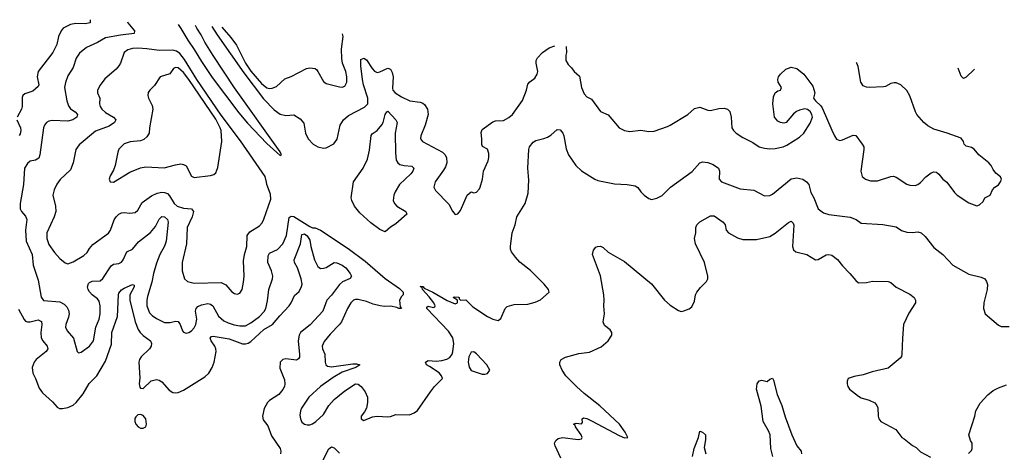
# Model space of a CAD drawing. Header units: inches. Extents: x 1682530 to 1839546, y 640742 to 791647.
# Tile 889 of 923: x 1800232 to 1807554, y 781841 to 785053. Entities that reach past the tile are written whole.
import ezdxf

# ---------------------------------------------------------------- set-up
doc = ezdxf.new("R2010")
doc.units = ezdxf.units.IN
doc.header["$MEASUREMENT"] = 0
doc.layers.add('B8708', color=7, linetype='Continuous')

msp = doc.modelspace()

# ---------------------------------------------------------------- linework, layer by layer
at = {"layer": 'B8708', "color": 5}
for points, elevation in [([(1800756.8, 785053.4), (1800757.3, 785030), (1800718.2, 785021.8), (1800650, 785025.3), (1800610, 785018.5), (1800556, 784990), (1800539.7, 784970), (1800521.3, 784930), (1800508.9, 784870), (1800479.2, 784810), (1800368.9, 784670), (1800361.5, 784630), (1800375.3, 784570), (1800370, 784557.2), (1800330, 784522.4), (1800270, 784503.7), (1800256.3, 784490), (1800250, 784475.3), (1800250.3, 784410), (1800245.7, 784390), (1800213.4, 784330)], 720), ([(1801034.3, 785037.9), (1801035.2, 785030), (1801085, 784970), (1801083, 784950), (1800980.5, 784939.5), (1800870, 784918.4), (1800810, 784884.1), (1800730, 784846.9), (1800675.6, 784804.4), (1800652.6, 784767.4), (1800630, 784699.3), (1800590, 784637.2), (1800573.1, 784586.9), (1800566.4, 784550), (1800582.6, 784450), (1800593.8, 784413.8), (1800610, 784392.8), (1800644.4, 784370), (1800661.1, 784350), (1800657, 784330), (1800626.4, 784310), (1800590, 784300.5), (1800474, 784306), (1800450, 784301.2), (1800430.3, 784290), (1800416.1, 784270), (1800410.2, 784250), (1800381.4, 784050), (1800373.5, 784026.5), (1800350, 784009.7), (1800310, 784003.6), (1800290, 783987), (1800267.8, 783950), (1800259.6, 783830), (1800234.6, 783690), (1800234.9, 783650), (1800245.3, 783630), (1800274.5, 783594.5), (1800285.5, 783570), (1800274.4, 783490), (1800280.7, 783410), (1800324.3, 783310), (1800332.1, 783230), (1800370, 783118.8), (1800392.2, 782992.2), (1800410, 782967.6), (1800530, 782959.4), (1800562.4, 782942.4), (1800582.6, 782922.6), (1800596.1, 782896.1), (1800599.7, 782870), (1800595.5, 782844.5), (1800574.6, 782790), (1800573.4, 782770), (1800584.3, 782744.3), (1800633.4, 782690), (1800658.8, 782590), (1800670, 782578.8), (1800690, 782583.8), (1800750, 782630.4), (1800780.4, 782670), (1800797.3, 782770), (1800822, 782830), (1800830.8, 782870), (1800829.8, 782929.8), (1800823.1, 782963.1), (1800810, 782980.5), (1800770.5, 783010.5), (1800750, 783032.8), (1800740.3, 783050), (1800737.1, 783070), (1800744.6, 783095.4), (1800750, 783102.6), (1800770, 783112.4), (1800830, 783115.3), (1800850, 783131.8), (1800913.4, 783226.6), (1800930, 783238), (1800970, 783244), (1800990, 783252.4), (1801002.6, 783270), (1801029.8, 783330.2), (1801070, 783350.4), (1801116.3, 783403.7), (1801205.9, 783474.1), (1801243.2, 783516.8), (1801270, 783573.4), (1801278.2, 783581.8), (1801290, 783591.1), (1801310, 783590.2), (1801332.3, 783570), (1801335.8, 783550), (1801321.6, 783410), (1801309, 783371), (1801275, 783310), (1801250, 783245.6), (1801227.8, 783170), (1801214.6, 783105.4), (1801181.6, 782998.4), (1801176.8, 782970), (1801177.8, 782930), (1801198, 782878), (1801217.6, 782857.6), (1801250, 782834.7), (1801310, 782805.8), (1801350, 782804.7), (1801390, 782815.6), (1801410, 782812.2), (1801426, 782790), (1801442.3, 782742.3), (1801450, 782733.4), (1801470, 782725.5), (1801490, 782730.4), (1801510, 782744.4), (1801530, 782766.7), (1801541.8, 782790), (1801550.5, 782830), (1801538.2, 782890), (1801544.4, 782910), (1801557, 782923), (1801582.8, 782937.2), (1801630, 782946.3), (1801650, 782942), (1801668.9, 782928.9), (1801710, 782852.9), (1801750, 782817.2), (1801781.6, 782801.6), (1801827.9, 782787.9), (1801870, 782780.9), (1801910, 782781.4), (1801950, 782801.5), (1802014.5, 782850), (1802050, 782886.5), (1802062.3, 782910), (1802074.9, 782965.1), (1802085.7, 783050), (1802112, 783130), (1802113.3, 783150), (1802104.5, 783190), (1802078.2, 783250), (1802078.8, 783301.2), (1802090, 783318.9), (1802150, 783346.2), (1802190, 783390.3), (1802216.4, 783450), (1802236.1, 783583.9), (1802250, 783595.3), (1802271.5, 783591.5), (1802390, 783518.2), (1802410, 783508.3), (1802428.9, 783508.9), (1802470, 783491.1), (1802673.5, 783353.5), (1802800.8, 783260.8), (1802950, 783130.9), (1803056.4, 783056.4), (1803084.2, 783030), (1803083.7, 783010), (1803070, 782997.4), (1803055.3, 782970), (1803060.3, 782920.3), (1803070, 782909.2), (1803052.1, 782907.9), (1803037, 782917), (1802990, 782926.1), (1802943.9, 782923.9), (1802911.5, 782928.5), (1802861.2, 782941.2), (1802810, 782962), (1802750, 782975.3), (1802730, 782975.3), (1802715.5, 782970), (1802694.6, 782950), (1802669, 782910), (1802626.3, 782810), (1802610.9, 782789.1), (1802541.1, 782718.9), (1802496.1, 782663.9), (1802482, 782630), (1802483.5, 782610), (1802501.3, 782570), (1802503.1, 782510), (1802507.7, 782490), (1802522, 782482), (1802550, 782476.4), (1802710, 782498.7), (1802737.3, 782497.3), (1802762, 782490), (1802731, 782470), (1802630, 782436.9), (1802562.8, 782397.2), (1802468.9, 782331.1), (1802382, 782250), (1802328.8, 782170), (1802320.3, 782150), (1802316.1, 782116.1), (1802319.5, 782090), (1802330, 782064), (1802350, 782050.6), (1802370, 782045.5), (1802390, 782045.5), (1802410, 782053), (1802435.1, 782070), (1802490, 782122), (1802531.1, 782188.9), (1802570, 782234), (1802650, 782298), (1802730, 782350.7), (1802750, 782347.3), (1802770.8, 782330), (1802800.7, 782290), (1802817.3, 782250), (1802818.8, 782210), (1802811, 782170), (1802797.3, 782142.7), (1802772, 782110), (1802772, 782090), (1802790, 782078), (1802856.5, 782103.5), (1802889.3, 782110.7), (1802970, 782105.7), (1802990, 782107.4), (1803030, 782122), (1803130, 782119.3), (1803166.5, 782133.5), (1803190, 782150.6), (1803286, 782290), (1803317.6, 782330), (1803376, 782390), (1803368, 782410), (1803350.7, 782430.7), (1803279.6, 782479.6), (1803257.2, 782490), (1803248.7, 782510), (1803270, 782524), (1803330, 782517.8), (1803370, 782522.2), (1803407.5, 782532.5), (1803430, 782545.5), (1803447.8, 782570), (1803453.4, 782586.6), (1803460.4, 782650), (1803452.5, 782692.5), (1803421.4, 782741.4), (1803259.3, 782910), (1803260.2, 782919.8), (1803270, 782926), (1803310, 782916), (1803318.6, 782921.4), (1803321.2, 782930), (1803311.8, 782950), (1803276.8, 782996.8), (1803227, 783050), (1803224.7, 783064.7), (1803210, 783071.3), (1803230, 783072.2), (1803239.6, 783059.6), (1803304, 783030), (1803410, 782968.7), (1803470, 782944), (1803488, 782950), (1803488, 782970), (1803455.3, 782990), (1803463.2, 782996.8), (1803494.2, 782994.2), (1803501, 782990), (1803501, 782981), (1803510, 782972), (1803550, 782973.4), (1803602.4, 782922.4), (1803710, 782850.9), (1803750, 782829.3), (1803790, 782819.5), (1803810, 782834), (1803842, 782910), (1803856.6, 782923.4), (1803910, 782939.3), (1804010, 782941.6), (1804064.8, 782955.2), (1804105.6, 782974.4), (1804168.7, 783030), (1804164, 783050), (1804132.3, 783090), (1804030, 783192), (1803950, 783252.7), (1803918, 783290), (1803889.3, 783330), (1803881.2, 783350), (1803881.2, 783370), (1803894.5, 783470), (1803917, 783530), (1803929.6, 783590), (1803989.6, 783690), (1804013.5, 783766.5), (1804017.8, 783862.2), (1804009.8, 783950), (1804018.3, 784090), (1804024, 784110), (1804050, 784143.1), (1804070, 784157), (1804130, 784170.3), (1804157.6, 784182.4), (1804182.8, 784197.2), (1804230, 784238), (1804250, 784236.3), (1804270.3, 784210), (1804278.9, 784190), (1804295.1, 784095.1), (1804312.2, 784050), (1804368.7, 783970), (1804410, 783932), (1804510, 783868.4), (1804530, 783860.4), (1804654.2, 783834.2), (1804749.7, 783830.3), (1804810, 783820.4), (1804828.8, 783808.8), (1804850, 783774.8), (1804874.8, 783750), (1804910, 783724.9), (1804930, 783719.1), (1804970, 783727.7), (1805010, 783747.3), (1805071, 783809), (1805233.6, 783926.4), (1805289.6, 783990), (1805310, 783998.4), (1805350, 783993.1), (1805390, 783979.6), (1805428.5, 783950), (1805434.9, 783930), (1805434.6, 783870), (1805450.4, 783850), (1805590, 783798.9), (1805690, 783788.5), (1805770, 783745.5), (1805810, 783747.7), (1805830, 783759.1), (1805970, 783872), (1806010, 783880.1), (1806054.7, 783870), (1806083.9, 783850), (1806099, 783830), (1806115.3, 783770), (1806137.3, 783730), (1806168.5, 783648.5), (1806210, 783619.6), (1806250, 783606.5), (1806406.4, 783586.4), (1806451.3, 783570), (1806490, 783542.8), (1806650, 783532.7), (1806750, 783514.4), (1806790, 783488), (1806830, 783477.1), (1806870, 783473.4), (1806910, 783478.4), (1806936.3, 783470), (1806964.5, 783444.5), (1807030, 783362.4), (1807095.5, 783310), (1807171.6, 783231.6), (1807290, 783163.8), (1807380.9, 783140.9), (1807408.5, 783128.5), (1807422, 783110), (1807428.3, 783088.3), (1807426, 783050), (1807402, 782950), (1807398.8, 782910), (1807410.7, 782870.7), (1807510, 782784.9), (1807530, 782776.3), (1807590, 782775.5)], 740), ([(1801409.6, 785016.9), (1801430, 784987.2), (1801481.2, 784901.2), (1801530, 784832.3), (1801583, 784743), (1801663.2, 784623.2), (1801861.9, 784361.9), (1801926, 784286), (1802070, 784135), (1802170, 784045.7), (1802178, 784050), (1802170, 784072.6), (1801828.3, 784548.3), (1801670, 784788.9), (1801610, 784886.4), (1801582, 784942), (1801549.3, 784990), (1801538.8, 785009.7)], 760), ([(1801660.5, 785002.9), (1801700.8, 784940.8), (1801898.1, 784658.1), (1802045.2, 784465.2), (1802123.9, 784383.9), (1802170, 784351.4), (1802210, 784343.2), (1802270, 784346.4), (1802317.4, 784317.4), (1802344.4, 784284.4), (1802357.6, 784210), (1802378.4, 784170), (1802415.5, 784130), (1802450, 784108.5), (1802490, 784100.4), (1802510, 784103.1), (1802567.9, 784132.1), (1802592.7, 784167.3), (1802615.3, 784270), (1802639.2, 784310), (1802677.9, 784342.1), (1802796.4, 784403.6), (1802820.8, 784430), (1802820.8, 784470), (1802788.8, 784568.8), (1802780.4, 784610), (1802768, 784712), (1802770, 784758.8), (1802790, 784768), (1802810, 784754.9), (1802852.9, 784690), (1802870, 784671.7), (1802890, 784661.5), (1802910, 784665.8), (1802970, 784694), (1802990, 784686), (1803002.6, 784662.6), (1803010.2, 784630), (1803004.5, 784544.5), (1803007.6, 784530), (1803024, 784510), (1803070, 784480.3), (1803132, 784452), (1803210, 784440.7), (1803230, 784434), (1803243.4, 784423.4), (1803264.9, 784390), (1803270.2, 784350), (1803247.2, 784270), (1803214.6, 784190), (1803212.2, 784170), (1803228.2, 784148.2), (1803374.9, 784070), (1803393.3, 784053.3), (1803407, 784030), (1803408.7, 783990), (1803398, 783962), (1803384.4, 783935.6), (1803322.6, 783850), (1803312.7, 783810), (1803324.7, 783784.7), (1803423.5, 783683.5), (1803450, 783632), (1803470, 783606), (1803490, 783611.3), (1803510, 783638), (1803559, 783750), (1803590, 783774.8), (1803610, 783766.8), (1803630, 783774), (1803650, 783797.3), (1803655.1, 783810), (1803672.6, 783870), (1803680.5, 783930), (1803715.6, 784004.4), (1803720.7, 784030), (1803719.6, 784059.6), (1803711.5, 784091.5), (1803673.2, 784113.2), (1803667.6, 784127.6), (1803669.6, 784170), (1803664.5, 784215.5), (1803670, 784238), (1803750, 784295.5), (1803770, 784301.6), (1803830, 784306.3), (1803870, 784327.2), (1803896.9, 784350), (1803970, 784453.4), (1804000.5, 784530), (1804010, 784574.8), (1804026.6, 784593.4), (1804061.7, 784618.3), (1804080.7, 784650), (1804084.5, 784670), (1804071.8, 784730), (1804073.6, 784750), (1804082, 784770), (1804119.5, 784810), (1804170, 784845.5), (1804211.6, 784860.3)], 760), ([(1801734.5, 784998.8), (1801801.9, 784921.9), (1801843.6, 784863.6), (1801910, 784731), (1801950, 784672.4), (1802030, 784579.4), (1802070, 784547.2), (1802090, 784542.3), (1802110, 784544.2), (1802142.2, 784557.8), (1802204.7, 784615.3), (1802250, 784632.6), (1802365.1, 784690), (1802390, 784696.5), (1802430, 784690.2), (1802440.5, 784680.5), (1802450.2, 784670), (1802490, 784594.4), (1802510, 784579.5), (1802610, 784554), (1802630, 784552.4), (1802650, 784560.5), (1802664, 784590), (1802665.6, 784630), (1802657, 784670), (1802632.7, 784730), (1802626.6, 784766.6), (1802625.2, 784834.8), (1802637.2, 784930), (1802633.3, 784948.5)], 780), ([(1804296, 784855.6), (1804299.1, 784810), (1804293, 784790), (1804293, 784750), (1804310, 784720.7), (1804335.8, 784695.8), (1804354.4, 784670), (1804394.1, 784634.1), (1804410.3, 784550), (1804430, 784503.7), (1804450, 784482), (1804483.9, 784463.9), (1804550, 784370.7), (1804608.2, 784348.2), (1804690, 784250.7), (1804730.4, 784230.4), (1804770, 784222.4), (1804850, 784234.4), (1804910, 784222.4), (1804950, 784226.4), (1805050, 784259.5), (1805069.3, 784270), (1805199.3, 784350), (1805250, 784394.8), (1805290, 784404.7), (1805350, 784380.7), (1805370, 784379.1), (1805430, 784394.4), (1805470, 784395.8), (1805494.8, 784390), (1805512.8, 784372.8), (1805523.1, 784330), (1805528.8, 784250), (1805539.3, 784230), (1805559.1, 784210), (1805610, 784178), (1805682.5, 784142.5), (1805730, 784110.7), (1805770, 784099.1), (1805810, 784094), (1805850, 784096.5), (1805910, 784110.3), (1805937.4, 784122.6), (1806030, 784182), (1806063.6, 784210), (1806110, 784284.9), (1806127.6, 784330), (1806123.6, 784350), (1806110, 784372.7), (1806090, 784386.6), (1806070, 784392.3), (1806030, 784382.9), (1806008.8, 784371.2), (1805986.3, 784353.7), (1805930.8, 784290), (1805915.2, 784284.8), (1805890, 784289.3), (1805870, 784299.3), (1805844.5, 784330), (1805831.8, 784430), (1805838.3, 784481.7), (1805849.7, 784510.3), (1805870, 784524.9), (1805889.2, 784530.8), (1805897.2, 784550), (1805872.3, 784590), (1805869.6, 784610), (1805874.5, 784630), (1805889.6, 784650), (1805930, 784685.5), (1805970, 784700.7), (1806011, 784690), (1806062.8, 784650), (1806130, 784561), (1806144.9, 784510), (1806136, 784470), (1806150.7, 784450), (1806190, 784414.9), (1806199.3, 784399.3), (1806270, 784232.7), (1806290, 784190.6), (1806307, 784167), (1806330, 784157.1), (1806350, 784160.4), (1806430, 784195.5), (1806450, 784193.4), (1806497.1, 784130), (1806508.2, 784110), (1806510.3, 784090), (1806488, 783928), (1806497.3, 783890), (1806521, 783870), (1806558.3, 783858.3), (1806610, 783858), (1806710, 783890.3), (1806730, 783892), (1806750, 783884.9), (1806830, 783832.2), (1806850, 783824.9), (1806890, 783823.1), (1806910, 783830.4), (1806930, 783844.9), (1806970, 783886), (1807010, 783917.6), (1807030, 783924.4), (1807050, 783920.4), (1807067.6, 783907.6), (1807095.5, 783870), (1807126.4, 783846.4), (1807183, 783770), (1807204, 783750), (1807290, 783693.4), (1807350, 783671.3), (1807370, 783678), (1807396.5, 783703.5), (1807410, 783731.3), (1807449.2, 783750.8), (1807465.2, 783790), (1807484, 783810), (1807510, 783827.3), (1807526, 783850), (1807532.3, 783870), (1807526.3, 783886.3), (1807490, 783914), (1807470, 783942), (1807457.2, 783970), (1807439.3, 783990), (1807363.7, 784050), (1807330, 784092.7), (1807310, 784103.7), (1807270, 784114.5), (1807256.2, 784130), (1807249.6, 784150), (1807232.9, 784172.9), (1807130, 784211.5), (1807030, 784241.4), (1806985.6, 784265.6), (1806956, 784290), (1806904, 784350), (1806892.6, 784370), (1806850, 784489), (1806830, 784529), (1806783.7, 784570), (1806750, 784585.1), (1806735.1, 784584.9), (1806710, 784578.7), (1806670, 784557), (1806655.5, 784555.5), (1806550, 784549.6), (1806530, 784551.6), (1806503.3, 784563.3), (1806487.3, 784590), (1806466.6, 784706.6), (1806456.2, 784730), (1806451.4, 784735.1)], 760), ([(1807332.1, 784685.9), (1807330, 784683), (1807270, 784626.6), (1807250, 784617.2), (1807233.6, 784633.6), (1807211.2, 784692.6)], 740), ([(1800211.7, 784310), (1800237.3, 784250), (1800240.8, 784230), (1800235, 784205), (1800227, 784193)], 720), ([(1804257.1, 781797.1), (1804213.3, 781890), (1804209.6, 781910), (1804219.3, 781930), (1804235.6, 781944.4), (1804267.9, 781952.1), (1804383.9, 781936.1), (1804410, 781940.7), (1804415.1, 781950), (1804406, 781970), (1804365.1, 782030), (1804362, 782042), (1804349.4, 782050.6), (1804370, 782057.3), (1804410, 782052), (1804418, 782062), (1804415.3, 782090), (1804423.7, 782096.3), (1804450, 782091.7), (1804490, 782072.6), (1804690, 781964.9), (1804730, 781948.5), (1804753.2, 781950), (1804734.5, 781990), (1804692.7, 782050), (1804546.1, 782186.1), (1804430, 782277.8), (1804372.9, 782330), (1804294.3, 782410), (1804265.1, 782450), (1804249.5, 782490), (1804249.3, 782510), (1804259.3, 782530), (1804291.1, 782548.9), (1804390, 782574.3), (1804470, 782584.6), (1804556.2, 782623.8), (1804609.2, 782670), (1804636, 782710), (1804635.1, 782730), (1804623.7, 782750), (1804581.8, 782781.8), (1804569.8, 782809.8), (1804580.9, 782870), (1804574.8, 782930), (1804579, 782970), (1804577, 783010), (1804551.1, 783151.1), (1804491.1, 783310), (1804498.9, 783341.1), (1804516.2, 783363.8), (1804529.5, 783370.5), (1804550, 783372.4), (1804570, 783363), (1804608.2, 783328.2), (1804730, 783257), (1804930, 783092.4), (1805028, 782970), (1805070, 782933.4), (1805130, 782894), (1805150, 782886.8), (1805170, 782890.8), (1805210, 782906.8), (1805230, 782921), (1805250, 782964.7), (1805258.3, 783010), (1805268.2, 783030), (1805293.9, 783066.1), (1805338, 783110), (1805348.2, 783130), (1805349.7, 783150.3), (1805324.6, 783250), (1805257.5, 783390), (1805250.5, 783430), (1805259.2, 783470), (1805258.9, 783510), (1805266.9, 783530), (1805290, 783552), (1805370, 783597.6), (1805396.2, 783596.2), (1805463.8, 783550), (1805477.6, 783530), (1805485.7, 783490), (1805502.4, 783470), (1805570, 783432.9), (1805610, 783422.3), (1805710, 783422.4), (1805810, 783444.4), (1805850, 783467.4), (1805950, 783547), (1805970, 783556.4), (1805983.4, 783543.4), (1805989, 783529), (1805979.5, 783370), (1805985.5, 783345.5), (1806002.8, 783330), (1806086, 783310), (1806150, 783270.7), (1806170, 783273.4), (1806230, 783308.4), (1806250, 783310.3), (1806270, 783304.9), (1806313.6, 783273.6), (1806350, 783224.9), (1806406, 783170), (1806450, 783116.3), (1806470, 783100.7), (1806530, 783101.6), (1806573.2, 783113.2), (1806690, 783110.8), (1806710, 783102.8), (1806750, 783067.3), (1806850, 783015.5), (1806884, 782990), (1806894, 782970), (1806893.4, 782950), (1806844.8, 782875.2), (1806804.4, 782790), (1806795.8, 782690), (1806792.4, 782570), (1806788.3, 782551.7), (1806779.9, 782540.1), (1806690, 782466), (1806570, 782438.7), (1806503.4, 782416.6), (1806436.1, 782403.9), (1806392, 782390), (1806384.7, 782370), (1806386, 782350), (1806391, 782330), (1806402.8, 782310), (1806470, 782257.3), (1806490, 782245.5), (1806550, 782228.7), (1806590, 782208.2), (1806604.9, 782190), (1806612.3, 782172.3), (1806614.9, 782110), (1806620.3, 782090), (1806636.4, 782070), (1806746.8, 782010), (1806791.3, 781950), (1806810, 781940.7), (1806870, 781890.7), (1806897.3, 781877.3), (1806930, 781845.5), (1807004.5, 781804.5)], 720), ([(1800223.7, 782903.7), (1800266.3, 782826.3), (1800276.1, 782816.1), (1800290, 782809.3), (1800310, 782810.2), (1800370, 782823.8), (1800393.7, 782813.6), (1800397.1, 782790), (1800390.1, 782730), (1800392.4, 782692.4), (1800404.7, 782670), (1800437.5, 782630), (1800440.6, 782610), (1800429.3, 782590), (1800353.4, 782530), (1800339.8, 782510), (1800323.9, 782470), (1800329.4, 782430), (1800349.3, 782390), (1800376.5, 782316.5), (1800402.5, 782282.5), (1800475.6, 782215.6), (1800510, 782177.1), (1800527.6, 782167.6), (1800550, 782165.7), (1800590, 782173.4), (1800630, 782190.3), (1800653, 782210), (1800704.4, 782275.6), (1800748.8, 782351.2), (1800805.8, 782410), (1800870, 782517.3), (1800915.4, 782644.6), (1800916.6, 782730), (1800959, 782850), (1800965.9, 783010), (1800970, 783023.8), (1800990, 783046.5), (1801010, 783060.2), (1801070, 783088.4), (1801082.8, 783082.8), (1801084.2, 783070), (1801051.5, 783010), (1801050.1, 782970), (1801090.7, 782810), (1801113.5, 782753.5), (1801128.5, 782730), (1801150, 782709.3), (1801205.3, 782670), (1801213.2, 782650), (1801209.2, 782630), (1801196.5, 782610), (1801135.3, 782550), (1801123.1, 782530), (1801117.6, 782510), (1801124.9, 782395.1), (1801120.5, 782350), (1801125.5, 782325.5), (1801130, 782318), (1801150, 782314.8), (1801208.7, 782371.3), (1801250, 782380.9), (1801270, 782377.4), (1801290, 782364.6), (1801343.8, 782303.8), (1801370, 782286), (1801390, 782281.7), (1801410, 782284.2), (1801450, 782302.6), (1801610, 782402.8), (1801637.8, 782430), (1801662.3, 782470), (1801678.7, 782510), (1801693.6, 782590), (1801691.7, 782610), (1801682.5, 782630), (1801654.8, 782670), (1801649.2, 782690), (1801658, 782702), (1801670, 782704.7), (1801790, 782684), (1801887.9, 782647.9), (1801910, 782646.6), (1801930, 782652.2), (1801950, 782664.2), (1802047.7, 782752.3), (1802112.8, 782790), (1802165.3, 782854.7), (1802236.2, 782930), (1802250.7, 782950), (1802275, 783005), (1802310, 783036.1), (1802328.6, 783071.4), (1802331.4, 783090), (1802326.2, 783130), (1802299, 783210), (1802274.6, 783250), (1802272.4, 783270), (1802319.4, 783390), (1802330, 783459.1), (1802350, 783462.7), (1802370, 783448), (1802390, 783415.3), (1802396.6, 783370), (1802425.1, 783270), (1802450, 783220.3), (1802470, 783206.9), (1802490, 783208), (1802510, 783214), (1802569.9, 783250.1), (1802590, 783249.4), (1802630, 783230.5), (1802656.1, 783210), (1802690.7, 783170), (1802700.2, 783150), (1802689.2, 783130.8), (1802632.5, 783107.5), (1802610, 783086.8), (1802550.8, 783009.2), (1802514.8, 782970), (1802485.1, 782890), (1802391.1, 782788.9), (1802321, 782730), (1802310.9, 782710), (1802302.3, 782670), (1802312.4, 782567.6), (1802312.6, 782547.4), (1802305.5, 782534.5), (1802290, 782526), (1802210, 782535.8), (1802187.7, 782530), (1802169.2, 782510.8), (1802166.3, 782466.3), (1802200.2, 782380.2), (1802203.6, 782350), (1802200.7, 782330), (1802190, 782306.6), (1802159.6, 782270), (1802090, 782226.4), (1802073.6, 782210), (1802050, 782167), (1802037.8, 782110), (1802042.2, 782082.2), (1802078.3, 782038.3), (1802103.5, 781963.5), (1802170, 781870.4), (1802174.2, 781850), (1802171.2, 781830)], 720), ([(1805831.9, 781810), (1805817.2, 781870), (1805812.7, 781970), (1805801.2, 782001.2), (1805760.5, 782070), (1805745.1, 782185.1), (1805712, 782310), (1805717, 782350), (1805730, 782370.8), (1805750, 782377.3), (1805790, 782368.2), (1805810, 782384.9), (1805830, 782390.7), (1805836.7, 782376.7), (1805864.5, 782270), (1805898.7, 782190), (1805923.6, 782103.6), (1805974.3, 781970), (1806010, 781890.3), (1806044.2, 781850), (1806046.5, 781830)], 680), ([(1807288.4, 781831.6), (1807310, 781854), (1807315.3, 781870), (1807315.3, 781910), (1807302, 781930), (1807289, 781970), (1807334.5, 782110), (1807341.2, 782150), (1807373.8, 782206.2), (1807430, 782267.3), (1807470, 782299.1), (1807510, 782320.7), (1807570, 782343)], 720), ([(1805235.3, 781810), (1805246.3, 781870), (1805279.5, 781950), (1805290, 781998), (1805310, 781991), (1805330.7, 781970), (1805332.7, 781932.7), (1805322.5, 781877.5), (1805333.4, 781830)], 680), ([(1802483.8, 781776.2), (1802532.1, 781867.9), (1802550, 781883.1), (1802570, 781873.4), (1802610, 781836.1)], 720)]:
    msp.add_lwpolyline(points, dxfattribs=dict(at, elevation=elevation))
for points, elevation in [([(1801110, 784841.7), (1801070, 784838.6), (1801036.4, 784830), (1801010, 784809.6), (1800982.8, 784730), (1800970.2, 784709.8), (1800950, 784686.3), (1800864.5, 784615.5), (1800830, 784567.3), (1800811.5, 784530), (1800811.5, 784510), (1800827.6, 784470), (1800826.7, 784430), (1800831.2, 784410), (1800843.9, 784390), (1800870, 784364.7), (1800930.7, 784330), (1800946.8, 784310), (1800937.3, 784290), (1800897, 784263), (1800795.2, 784224.8), (1800675.4, 784124.6), (1800648.5, 784090), (1800630.3, 783990), (1800610, 783939.3), (1800534.1, 783865.9), (1800508.6, 783831.4), (1800487.6, 783790), (1800478.3, 783750), (1800498.9, 783670), (1800500.9, 783630), (1800489.1, 783590), (1800434.3, 783470), (1800432.7, 783430), (1800450, 783384.4), (1800490, 783326), (1800530, 783281.6), (1800570, 783247.3), (1800590, 783242), (1800630, 783254.9), (1800710, 783301.7), (1800734, 783326), (1800750, 783354.9), (1800775.4, 783384.6), (1800892.1, 783467.9), (1800908.5, 783491.5), (1800933.5, 783566.5), (1800950, 783590.4), (1800970, 783608.8), (1800990, 783620.3), (1801010, 783623.1), (1801050, 783617.4), (1801090, 783623.1), (1801110, 783639.3), (1801143.7, 783696.3), (1801213.3, 783746.7), (1801253.8, 783766.2), (1801290, 783771.8), (1801310, 783769.3), (1801330, 783761.8), (1801346.9, 783746.9), (1801380.7, 783690), (1801402.3, 783670), (1801450, 783654.1), (1801509, 783649), (1801525.7, 783630), (1801515, 783590), (1801477.8, 783510), (1801471.5, 783390), (1801439.5, 783250), (1801439.5, 783190), (1801456.5, 783130), (1801480.4, 783110), (1801530, 783097.1), (1801730, 783103.1), (1801764.5, 783084.5), (1801810, 783033.7), (1801830, 783020.3), (1801850, 783016.4), (1801870, 783023), (1801885.6, 783050), (1801896.6, 783103.4), (1801901.1, 783150), (1801896.3, 783263.7), (1801903.9, 783310), (1801921.6, 783370), (1801923.8, 783450), (1801942.6, 783477.4), (1802016.1, 783523.9), (1802035.6, 783544.4), (1802048.5, 783571.5), (1802098.5, 783721.5), (1802097.5, 783757.5), (1802068.7, 783830), (1802068.4, 783848.4), (1802057.4, 783890), (1801875.2, 784155.2), (1801730, 784344.6), (1801550, 784609.2), (1801457.9, 784757.9), (1801422.3, 784802.3), (1801399.3, 784819.3), (1801370, 784827.1), (1801270, 784825.8), (1801178.3, 784838.3)], 760), ([(1801390, 784698.7), (1801377, 784690), (1801349.2, 784650.8), (1801276.4, 784630), (1801235.6, 784564.4), (1801199.5, 784530), (1801187.8, 784512.2), (1801185.3, 784490), (1801190.2, 784470.2), (1801217.7, 784417.7), (1801221.3, 784390), (1801196.3, 784250), (1801194, 784210), (1801176.3, 784183.7), (1801155.8, 784164.2), (1801130, 784153.5), (1801053.8, 784146.2), (1801010, 784131.2), (1800970, 784092.3), (1800961.3, 784070), (1800942.4, 783970), (1800930, 783937.2), (1800905.1, 783894.9), (1800897.3, 783870), (1800904.7, 783850), (1800930, 783848.4), (1801050, 783922.3), (1801130, 783952.6), (1801170, 783962), (1801306.4, 783953.6), (1801390, 783975.9), (1801430, 783982.3), (1801450, 783979.5), (1801470, 783967.3), (1801510, 783890.8), (1801530, 783883), (1801650, 783896.5), (1801675, 783904.9), (1801690, 783915.5), (1801704.8, 783955.2), (1801735.4, 784150), (1801729.7, 784229.7), (1801723.1, 784250), (1801690, 784315.4), (1801490, 784609.9), (1801450, 784661.7), (1801410, 784696.8)], 780), ([(1802950, 783477.8), (1802910, 783496.2), (1802844.1, 783544.1), (1802760.7, 783620.7), (1802720.8, 783670), (1802700.8, 783710), (1802696.6, 783730), (1802714.5, 783850), (1802785.7, 783950), (1802818.2, 784018.2), (1802834.5, 784085.5), (1802846.1, 784193.9), (1802853.5, 784206.5), (1802890, 784231.8), (1802926.2, 784273.9), (1802935, 784290), (1802950, 784350.8), (1802962, 784370), (1802970, 784374.9), (1803029.2, 784310), (1803039.3, 784290), (1803023.7, 784210), (1803025.9, 784065.9), (1803032.3, 784010), (1803043.6, 783990), (1803059, 783979), (1803090, 783970.2), (1803147.1, 783967.1), (1803162.4, 783950), (1803155.3, 783930), (1803140.5, 783910), (1803057.5, 783830), (1803023.6, 783776.4), (1803013, 783750), (1803010.2, 783710), (1803018.5, 783690), (1803036.9, 783670), (1803102.6, 783630), (1803111.5, 783610), (1803030, 783538.2), (1802990, 783512)], 740), ([(1803610, 782586.4), (1803590, 782584.1), (1803572.8, 782550), (1803567.5, 782510), (1803574.6, 782474.6), (1803589.1, 782449.1), (1803670, 782420.7), (1803690, 782420.7), (1803710, 782426.8), (1803727, 782450), (1803706, 782490), (1803630, 782573.5)], 740), ([(1801130, 782123), (1801110, 782120.5), (1801094.7, 782105.3), (1801088.7, 782091.3), (1801088.7, 782070), (1801095.9, 782050), (1801112.4, 782030), (1801130, 782021.6), (1801150, 782020.2), (1801168.9, 782031.1), (1801176, 782050), (1801170.5, 782090.5), (1801150, 782114.7)], 720)]:
    msp.add_lwpolyline(points, close=True, dxfattribs=dict(at, elevation=elevation))

doc.saveas('drawing.dxf')
